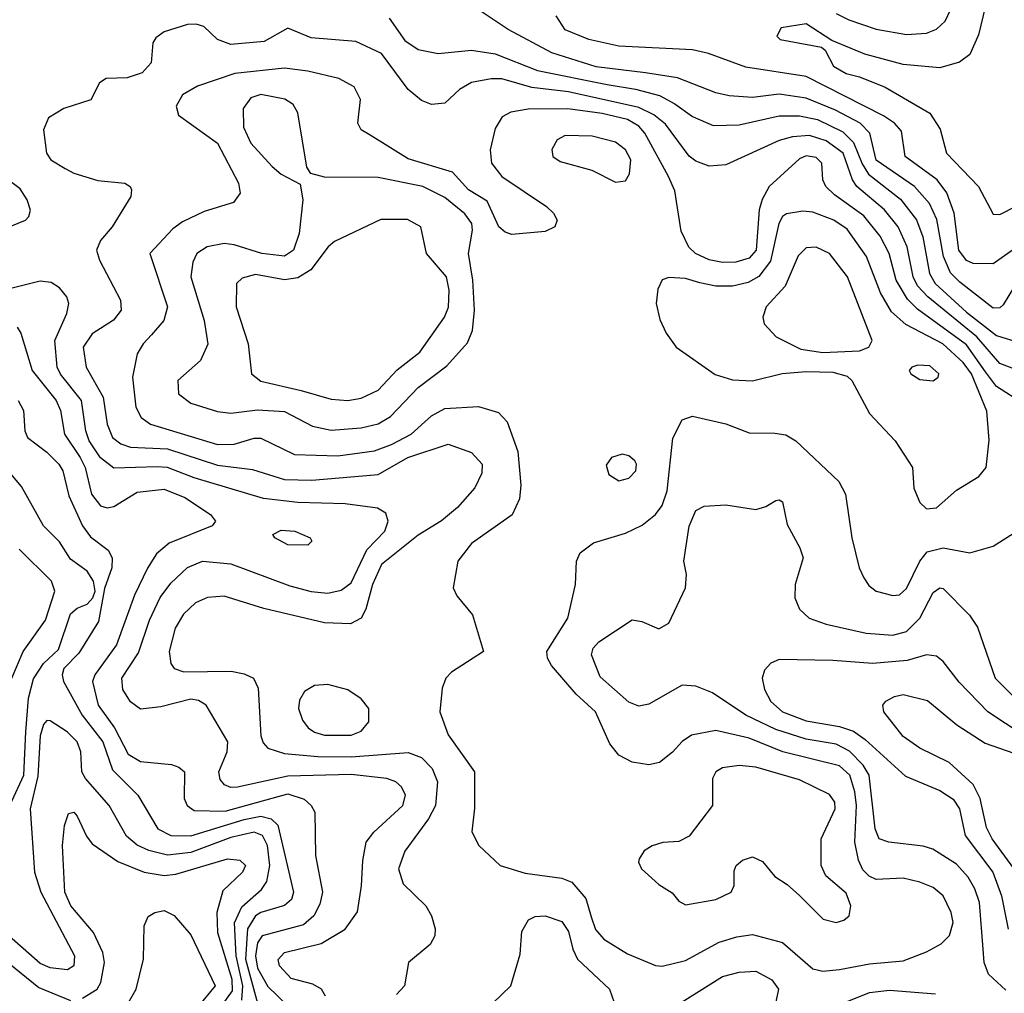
# Model space of a CAD drawing. Extents: x 997026 to 1115308, y 536381 to 619039.
# Tile 334 of 484: x 1030123 to 1033068, y 595743 to 598654. Entities that reach past the tile are written whole.
import ezdxf

# ---------------------------------------------------------------- set-up
doc = ezdxf.new("R2010")
doc.units = 0

msp = doc.modelspace()

# ---------------------------------------------------------------- linework, layer by layer
at = {"layer": '0CON20XD'}
for points in [[(1033115, 597885.3), (1033065, 597801.2), (1033055, 597792), (1033035, 597791.1), (1032935, 597869), (1032907.3, 597897.3), (1032885.9, 597945.9), (1032866.6, 598056.6), (1032844.7, 598104.7), (1032799.8, 598155), (1032685, 598234), (1032666, 598315), (1032636.7, 598345), (1032563.3, 598383.3), (1032475, 598419.7), (1032395, 598431.5), (1032315, 598421.2), (1032245, 598426.1), (1032205, 598434.8), (1032090.3, 598480.3), (1031994.6, 598494.6), (1031847.1, 598512.9), (1031715, 598554.8), (1031584.4, 598625), (1031450, 598715)], [(1033011.2, 598695), (1032991.2, 598608.8), (1032965, 598550), (1032933.6, 598526.4), (1032875, 598509.6), (1032765, 598519.6), (1032650.6, 598550.6), (1032552.1, 598592.1), (1032475, 598641.8), (1032400.6, 598629.4), (1032387.5, 598605), (1032398, 598595), (1032521.3, 598571.3), (1032532.4, 598562.4), (1032556.8, 598515), (1032595, 598492.7), (1032635, 598482.6), (1032712.1, 598452.1), (1032845, 598374.6), (1032876.1, 598326.1), (1032894.8, 598254.8), (1032990.5, 598155), (1033035, 598072.9), (1033055, 598071.1), (1033103.4, 598096.6)], [(1032565, 598672.1), (1032603.4, 598653.4), (1032685, 598625.2), (1032775, 598609.8), (1032835, 598613.2), (1032865, 598625.3), (1032890.7, 598649.3), (1032907.6, 598685)], [(1031228.3, 598658.3), (1031275, 598592), (1031315.5, 598564.5), (1031375, 598552.8), (1031475, 598563), (1031545, 598552), (1031671.6, 598501.6), (1031880.1, 598460.1), (1031965, 598446.2), (1032036.8, 598426.8), (1032082.6, 598402.6), (1032135, 598364.7), (1032197.7, 598337.7), (1032275, 598339.6), (1032395, 598366.8), (1032455, 598366), (1032509.6, 598355), (1032585, 598319.1), (1032617.1, 598287.1), (1032642.6, 598222.6), (1032662.1, 598192.1), (1032757.3, 598117.3), (1032805.7, 598055.7), (1032824.7, 598004.7), (1032844.6, 597895), (1032861.1, 597865), (1032955, 597779.6), (1033045, 597709.3), (1033115, 597688.2)], [(1033129.5, 597990.5), (1033035, 597924.3), (1032975, 597925.2), (1032955, 597933.5), (1032932.2, 597965), (1032917.9, 598075), (1032896.1, 598136.1), (1032866.7, 598175), (1032771.9, 598245), (1032760.4, 598320.4), (1032739.4, 598345), (1032706.6, 598366.6), (1032475, 598483.8), (1032295, 598512.3), (1032182.9, 598552.9), (1032135, 598563.6), (1031915, 598574.8), (1031825, 598594.3), (1031755, 598623.9), (1031728, 598665)], [(1033125, 597598.7), (1033055, 597625.6), (1032985.6, 597705.6), (1032838.8, 597825), (1032808.3, 597858.3), (1032795.6, 597885), (1032777.9, 597975), (1032750.9, 598035), (1032709.6, 598085), (1032626.7, 598155), (1032613.5, 598175), (1032585.7, 598255), (1032535, 598291.4), (1032485, 598307.9), (1032435, 598304.1), (1032395, 598292.7), (1032235, 598219.6), (1032185, 598215.5), (1032145, 598231.2), (1032125, 598246.1), (1032055, 598341.1), (1032019.4, 598369.4), (1031975, 598391.8), (1031765, 598438), (1031655, 598451.2), (1031565, 598476.6), (1031532.9, 598477.1), (1031474.1, 598465.9), (1031439.1, 598445), (1031395, 598404.4), (1031355, 598400.6), (1031325, 598411.9), (1031285, 598445.5), (1031205, 598552.6), (1031129, 598589), (1030995, 598599.2), (1030925, 598628.8), (1030855, 598588.6), (1030755, 598580.2), (1030715, 598594.6), (1030673.8, 598633.8), (1030650.8, 598640.8), (1030625, 598639.5), (1030555, 598617.6), (1030530.3, 598599.7), (1030521.5, 598585), (1030516.2, 598525), (1030490, 598495), (1030445, 598480.4), (1030382, 598478), (1030362.5, 598465), (1030335.8, 598414.2), (1030255, 598388), (1030209.7, 598360.3), (1030194.4, 598325), (1030203.1, 598255), (1030216.9, 598235), (1030258.9, 598208.9), (1030285, 598194.6), (1030357, 598173), (1030437.5, 598165), (1030453.8, 598155), (1030458, 598145), (1030456, 598125), (1030399.6, 598035), (1030365, 597993.3), (1030353.2, 597965), (1030362, 597935), (1030425.3, 597815), (1030426.9, 597785), (1030404, 597756), (1030339.7, 597715), (1030313.1, 597675), (1030322.6, 597615), (1030373.3, 597525), (1030384.8, 597444.8), (1030401.2, 597405), (1030425.4, 597385.4), (1030455, 597376.1), (1030565, 597370.5), (1030715, 597322.4), (1030819.3, 597309.3), (1030915, 597279.5), (1030996.9, 597276.9), (1031195, 597293.9), (1031284.6, 597345), (1031405, 597384.5), (1031475, 597360), (1031506.6, 597325), (1031505, 597298), (1031485, 597254.4), (1031432.3, 597195), (1031384.8, 597155.2), (1031315, 597113.1), (1031205, 597025.3), (1031178.7, 596965), (1031158.9, 596891.1), (1031144.6, 596865), (1031112.8, 596847.2), (1031035, 596850.2), (1030853.4, 596893.4), (1030735, 596930.7), (1030685, 596926.7), (1030649.6, 596910.4), (1030613.1, 596876.9), (1030588.2, 596835), (1030570.6, 596765), (1030575, 596728.8), (1030585, 596714.2), (1030613.8, 596703.8), (1030756, 596706), (1030795, 596698.2), (1030823.1, 596685), (1030836.2, 596655), (1030845, 596513.3), (1030852, 596492), (1030865.9, 596475.9), (1030915, 596459.8), (1031015, 596450.7), (1031115, 596450.4), (1031285, 596463.3), (1031325, 596447.6), (1031357.4, 596415), (1031372.5, 596375), (1031367, 596305), (1031346.1, 596265), (1031275, 596168.5), (1031256.3, 596115), (1031270.3, 596070.3), (1031337.5, 596005), (1031354.7, 595974.7), (1031365.4, 595935.4), (1031364.5, 595915), (1031351.2, 595888.8), (1031286, 595835), (1031274, 595765), (1031250.6, 595739.4)], [(1033125.4, 597505), (1033045, 597557), (1033011.4, 597601.4), (1032955, 597681.9), (1032808.8, 597788.8), (1032778.1, 597818.1), (1032744.5, 597875), (1032723.5, 597955), (1032697.1, 598007.1), (1032647.6, 598067.6), (1032559.9, 598129.9), (1032534.1, 598155), (1032525.3, 598175), (1032521.8, 598225), (1032505, 598241.9), (1032475, 598247.2), (1032455, 598238.1), (1032364.7, 598155), (1032343.4, 598116.6), (1032334.5, 598085.5), (1032325.5, 597964.5), (1032305, 597940.9), (1032265, 597928.6), (1032225, 597928.2), (1032185, 597935.9), (1032144.9, 597954.9), (1032124.2, 597974.2), (1032101.7, 598021.7), (1032082.7, 598142.7), (1032063.5, 598185), (1031993.3, 598315), (1031975, 598335.2), (1031941.3, 598355), (1031865, 598373.2), (1031763.1, 598386.9), (1031644, 598386), (1031592.5, 598377.5), (1031566.7, 598363.3), (1031545, 598328.8), (1031530.7, 598265), (1031534.7, 598224.7), (1031565, 598185.5), (1031698.6, 598095), (1031720, 598075), (1031730.8, 598055), (1031723.8, 598035), (1031695, 598020.9), (1031595, 598011.9), (1031575, 598018.2), (1031555.9, 598035), (1031521.7, 598111.7), (1031465.3, 598145), (1031418.2, 598198.2), (1031285, 598237.7), (1031171.7, 598308.3), (1031144.2, 598325), (1031134.3, 598344.3), (1031143.1, 598415), (1031123.3, 598453.3), (1031077.9, 598477.9), (1030985, 598500.3), (1030915, 598509.3), (1030767.2, 598492.8), (1030654.8, 598455.2), (1030610.5, 598429.5), (1030591.4, 598395), (1030598.6, 598368.6), (1030714.7, 598284.7), (1030777.9, 598165), (1030782.9, 598135), (1030762.4, 598107.6), (1030675, 598080), (1030610.1, 598049.9), (1030581.6, 598028.4), (1030512.5, 597955), (1030565.7, 597795), (1030554, 597755), (1030518, 597712), (1030492.3, 597685), (1030474.5, 597655), (1030460.3, 597585), (1030470.5, 597495), (1030486.2, 597465), (1030514.8, 597444.8), (1030715, 597383.9), (1030765, 597384.4), (1030825, 597402.4), (1030845, 597402.9), (1030945, 597353.6), (1031075, 597349.6), (1031184.2, 597365), (1031235, 597383.5), (1031294.1, 597415), (1031355, 597469.8), (1031395, 597491.2), (1031495, 597497.7), (1031555, 597480), (1031581.5, 597451.5), (1031613.1, 597363.1), (1031622.1, 597262.1), (1031618.5, 597221.5), (1031596.2, 597173.8), (1031475, 597088.2), (1031433.8, 597035), (1031419.4, 596955), (1031431.1, 596931.1), (1031477.1, 596875), (1031510, 596765), (1031415, 596702.9), (1031398.1, 596685), (1031386.5, 596655), (1031379.6, 596585), (1031405, 596515.8), (1031483.1, 596405), (1031483.7, 596296.3), (1031475.9, 596225.9), (1031496.7, 596185), (1031560, 596125), (1031635, 596102), (1031745, 596087.1), (1031775, 596075.4), (1031816.1, 596026.1), (1031832.1, 595972.1), (1031845, 595933.5), (1031870.4, 595905), (1031941.3, 595861.3), (1032025, 595826), (1032045, 595824), (1032115, 595841.2), (1032215, 595895.7), (1032267.8, 595912.2), (1032315, 595918.9), (1032405, 595895.3), (1032495, 595816), (1032525, 595809.7)], [(1031055, 597427), (1031145, 597433.2), (1031195, 597445.2), (1031232.5, 597467.5), (1031315, 597554), (1031400.9, 597619.1), (1031462.7, 597687.3), (1031477.5, 597725), (1031483.3, 597785), (1031478.9, 597875), (1031465.9, 597955), (1031477.6, 598025), (1031475.2, 598045), (1031455, 598073.1), (1031395, 598121.9), (1031328.6, 598155), (1031195, 598181.6), (1031035, 598183.4), (1030993.6, 598193.6), (1030982.5, 598212.5), (1030955.5, 598375.5), (1030940.8, 598400.8), (1030916.4, 598416.4), (1030845, 598430), (1030815, 598420.3), (1030792.1, 598387.9), (1030792.8, 598332.8), (1030814.6, 598284.6), (1030878.4, 598215), (1030905, 598191.9), (1030961.7, 598161.7), (1030970.3, 598115), (1030959.5, 598015), (1030941.8, 597965), (1030915, 597947.2), (1030847.5, 597955), (1030765, 597981.2), (1030735.3, 597984.7), (1030684.3, 597975), (1030653.1, 597955), (1030640.8, 597929.2), (1030634.8, 597884.8), (1030675.4, 597754.6), (1030686, 597684), (1030664.6, 597635.4), (1030596.7, 597575), (1030598.8, 597535), (1030635, 597507.8), (1030715, 597482.5), (1030755, 597478), (1030835, 597487.7), (1030915, 597482.4), (1030998.7, 597438.7), (1031055, 597427)], [(1031905, 598168.6), (1031935, 598172), (1031946.9, 598193.1), (1031950.9, 598235), (1031935, 598264.5), (1031905, 598287.5), (1031835, 598305.5), (1031755, 598307.5), (1031731.2, 598295), (1031714.4, 598265.6), (1031717.5, 598245), (1031739.5, 598229.5), (1031834.4, 598204.4), (1031905, 598168.6)], [(1030025, 598007.4), (1030141.2, 598055), (1030151.2, 598065), (1030155.8, 598084.2), (1030145.7, 598115), (1030125, 598148.1), (1030034.4, 598215)], [(1032835, 597191.2), (1032865, 597194), (1032925, 597247.5), (1032991.7, 597288.3), (1033013.3, 597315), (1033023.1, 597396.9), (1033016.1, 597483.9), (1032969.5, 597595), (1032945, 597629.3), (1032884.3, 597685), (1032773, 597743), (1032730.6, 597780.6), (1032697.5, 597837.5), (1032655.7, 597945.7), (1032597.7, 598027.7), (1032557.9, 598055), (1032495, 598078), (1032465, 598081.6), (1032416.8, 598073.2), (1032404.8, 598065.2), (1032393.3, 598045), (1032368.3, 597931.7), (1032334.1, 597885.9), (1032302.2, 597867.8), (1032255, 597856.8), (1032205, 597856.8), (1032157, 597867), (1032115, 597879.7), (1032065, 597882.9), (1032045, 597876.2), (1032031.3, 597848.7), (1032027.1, 597805), (1032037.6, 597757.6), (1032056.3, 597716.3), (1032087.1, 597675), (1032203.1, 597593.1), (1032255, 597577.5), (1032315, 597573.9), (1032403.7, 597596.3), (1032475, 597601.9), (1032555, 597600.2), (1032598.2, 597588.2), (1032612.2, 597575), (1032665, 597476.2), (1032742, 597395), (1032793.3, 597315), (1032797, 597253), (1032815, 597210), (1032835, 597191.2)], [(1031105, 597515.7), (1031145, 597522.7), (1031195, 597545.9), (1031252.5, 597607.5), (1031320.3, 597659.7), (1031394.3, 597765), (1031406, 597794), (1031408.1, 597845), (1031400.2, 597885), (1031340.4, 597955), (1031322.9, 598035), (1031283.4, 598056.6), (1031203, 598057), (1031065, 597990.8), (1031045.8, 597975), (1030993.7, 597906.3), (1030955, 597882.3), (1030915, 597876.5), (1030828.1, 597891.9), (1030789.1, 597880.9), (1030771.8, 597865), (1030770.5, 597795), (1030806.8, 597685), (1030817.1, 597595), (1030845, 597573.4), (1030964.8, 597545.2), (1031055, 597518.9), (1031105, 597515.7)], [(1032525, 597659.3), (1032635, 597664), (1032663.1, 597675), (1032672.7, 597695), (1032599, 597885), (1032544.8, 597954.8), (1032505, 597974.1), (1032475, 597972.2), (1032451.9, 597948.1), (1032412.9, 597857.1), (1032355.9, 597795), (1032345.3, 597765), (1032349.6, 597745), (1032385.6, 597705.6), (1032459.1, 597669.1), (1032525, 597659.3)], [(1030535, 597316.9), (1030405, 597312.9), (1030365, 597343.8), (1030331.2, 597395), (1030321, 597425), (1030308, 597515), (1030245, 597593.7), (1030235.6, 597615), (1030228.5, 597695), (1030264.2, 597775), (1030270, 597805), (1030264.5, 597825), (1030242.7, 597852.7), (1030217.8, 597867.8), (1030185, 597872), (1029995, 597825.2)], [(1030115.6, 597735), (1030126.4, 597716.4), (1030160.6, 597605), (1030232.7, 597515), (1030245.7, 597485), (1030257.7, 597415), (1030304.6, 597344.6), (1030319.7, 597315), (1030338.1, 597235), (1030365, 597200.2), (1030385, 597194.8), (1030405, 597198.1), (1030475, 597241.1), (1030555, 597250.2), (1030617.5, 597225), (1030694, 597175), (1030708.8, 597155), (1030699.1, 597140.9), (1030570.9, 597089.1), (1030532.6, 597057.4), (1030505.5, 597014.5), (1030467.1, 596932.9), (1030413.3, 596785), (1030348.5, 596695), (1030341.2, 596675), (1030358.5, 596605), (1030406.7, 596536.7), (1030448.2, 596458.2), (1030485, 596435.9), (1030577.3, 596427.3), (1030599.5, 596419.5), (1030616.4, 596405), (1030615.3, 596325), (1030624.4, 596304.4), (1030645, 596289.8), (1030737.4, 596287.4), (1030925, 596339.3), (1030973.9, 596323.9), (1030995.4, 596305), (1031006.2, 596285), (1031008.4, 596155), (1031028.6, 596045), (1031020.5, 596009.5), (1031003.5, 595975), (1030972, 595948), (1030848.2, 595915), (1030835, 595893.8), (1030828.4, 595855), (1030835, 595818.2), (1030865, 595763.8), (1030957.4, 595675)], [(1032855, 597574.5), (1032870, 597585), (1032872.2, 597595), (1032845, 597619.2), (1032808.9, 597621.1), (1032791.2, 597615), (1032783.8, 597605), (1032788, 597595), (1032815, 597578.5), (1032855, 597574.5)], [(1030119.1, 597515), (1030134.5, 597485), (1030138.5, 597425), (1030146.7, 597405), (1030205, 597361.4), (1030240.8, 597325), (1030252.2, 597305), (1030270.7, 597230.7), (1030310.8, 597140.8), (1030335, 597108.1), (1030387.7, 597067.7), (1030400.4, 597045), (1030398.9, 597015), (1030377, 596953), (1030358.9, 596855), (1030300.3, 596759.7), (1030255.4, 596714.6), (1030250.4, 596695), (1030254.1, 596675), (1030310, 596575), (1030372.1, 596495), (1030401, 596411), (1030476.6, 596335), (1030536.1, 596235), (1030575, 596215.2), (1030635, 596214.3), (1030795, 596263), (1030845, 596272.2), (1030875.1, 596265.1), (1030895.4, 596245.4), (1030942.7, 596045), (1030936.2, 596023.8), (1030915, 596005.2), (1030845, 595984.9), (1030829, 595975), (1030804.3, 595935.7), (1030799, 595845), (1030834.1, 595714.1)], [(1032525, 595809.7), (1032575, 595814.7), (1032665, 595831.1), (1032765, 595840), (1032835, 595866.9), (1032878.8, 595891.2), (1032903.6, 595916.4), (1032915.3, 595955), (1032909.2, 595985), (1032885.4, 596035), (1032855, 596059.4), (1032815.6, 596075.6), (1032765, 596087.4), (1032685, 596083.1), (1032663.4, 596093.4), (1032645, 596111.9), (1032631.4, 596141.4), (1032621, 596195), (1032626, 596305), (1032621, 596345), (1032605.8, 596395), (1032575, 596423), (1032405.4, 596465.4), (1032305, 596505.5), (1032205, 596529), (1032132.9, 596515), (1032104.4, 596495.6), (1032075.7, 596464.3), (1032036.8, 596433.2), (1032005, 596426.2), (1031955, 596433.8), (1031915.2, 596455.2), (1031888.6, 596488.6), (1031845.3, 596585), (1031787.5, 596637.5), (1031713.6, 596723.6), (1031701.4, 596745), (1031700, 596765), (1031762.2, 596865), (1031785.6, 596965), (1031788.6, 597035), (1031799.8, 597060.2), (1031839.8, 597090.2), (1031935, 597118.9), (1031985, 597143.1), (1032025, 597174.6), (1032045, 597201.2), (1032059.5, 597245), (1032077, 597403), (1032105, 597457.5), (1032135, 597468.8), (1032235, 597445.3), (1032305, 597419.2), (1032382.1, 597417.9), (1032415, 597412.5), (1032444.3, 597395), (1032573.4, 597273.4), (1032593.3, 597235), (1032611.5, 597105), (1032633.8, 597015), (1032647.5, 596985), (1032662.4, 596962.4), (1032685, 596945.5), (1032735, 596932.3), (1032755, 596933.9), (1032775, 596953.2), (1032815, 597035.3), (1032837.3, 597062.7), (1032885, 597074.8), (1032965, 597060.4), (1033035, 597079.4), (1033105.4, 597124.6)], [(1031915, 597275.6), (1031945, 597283.5), (1031966.2, 597305), (1031968.2, 597325), (1031962.7, 597335), (1031945, 597349.6), (1031925, 597354.6), (1031892.9, 597345), (1031877.6, 597322.4), (1031885, 597294.2), (1031915, 597275.6)], [(1030094.1, 596305), (1030136.2, 596395), (1030141.4, 596525), (1030149.4, 596625), (1030165, 596683.6), (1030195, 596728.8), (1030239.3, 596770.7), (1030275, 596877.5), (1030295, 596894.7), (1030325, 596906.5), (1030341.9, 596925), (1030349.4, 596945), (1030343.8, 596975), (1030324.7, 597004.7), (1030275, 597040.9), (1030242.4, 597092.4), (1030195, 597141.1), (1030128.5, 597258.5), (1030080.8, 597315)], [(1031037.5, 595735), (1031025.6, 595755), (1031000.5, 595770.5), (1030935, 595786.9), (1030900.2, 595825), (1030896.3, 595843.7), (1030915.5, 595865), (1031025, 595891.7), (1031096.7, 595935), (1031133.3, 595986.7), (1031145.2, 596064.8), (1031149.5, 596140.5), (1031160, 596195), (1031182.2, 596225), (1031269.2, 596305), (1031276.8, 596335), (1031265, 596360), (1031248, 596375), (1031221.2, 596385), (1031115, 596397.6), (1030925, 596392.6), (1030775, 596359.6), (1030755, 596358.6), (1030736.1, 596366.1), (1030722.7, 596382.7), (1030718.6, 596405), (1030743.5, 596465), (1030745.8, 596495), (1030681.2, 596605), (1030658.4, 596618.4), (1030635, 596622.2), (1030545, 596599.7), (1030485, 596592.2), (1030455, 596614.5), (1030431.5, 596651.5), (1030429.3, 596685), (1030479, 596761), (1030511.8, 596858.2), (1030543.8, 596926.2), (1030575, 596969.7), (1030625, 597015.9), (1030670, 597035), (1030755, 597027), (1030931.2, 596961.2), (1030995, 596943.9), (1031045, 596939.5), (1031085, 596948.1), (1031115, 596970.4), (1031161.2, 597068.8), (1031215.7, 597125), (1031225.8, 597155), (1031218.6, 597178.6), (1031193.8, 597193.8), (1031096.9, 597206.9), (1030955, 597210.5), (1030852.5, 597222.5), (1030645, 597284.6), (1030565.1, 597315.1), (1030535, 597316.9)], [(1033072.9, 595752.9), (1033020.2, 595800.2), (1033007.5, 595835), (1033004.7, 595875.3), (1032993.3, 596015), (1032980, 596055), (1032960.1, 596090.1), (1032925, 596129.5), (1032854.4, 596174.4), (1032825, 596183.1), (1032722.5, 596195), (1032693.5, 596205), (1032681.4, 596235), (1032663.6, 596395), (1032646.2, 596425), (1032605, 596467.5), (1032565, 596487.6), (1032475, 596503.2), (1032385, 596531.4), (1032294.6, 596575), (1032195, 596641.2), (1032145, 596660.9), (1032105, 596664.4), (1032005, 596607.5), (1031975, 596601.4), (1031945, 596613.3), (1031859.3, 596689.3), (1031833.1, 596755), (1031838.2, 596775), (1031855, 596793.8), (1031955, 596859.4), (1031984.4, 596854.4), (1032035, 596832.9), (1032065, 596850), (1032114.2, 596955.8), (1032117.5, 596995), (1032109.2, 597035), (1032125, 597140), (1032145, 597186.7), (1032170.7, 597199.3), (1032235, 597203.8), (1032325, 597190), (1032355, 597198), (1032385, 597216.2), (1032395, 597218.8), (1032405, 597212.5), (1032418.6, 597145), (1032456.7, 597075), (1032466.5, 597045), (1032442.2, 596965), (1032441.4, 596925), (1032455, 596891.2), (1032484.6, 596864.6), (1032535, 596847.1), (1032655, 596819.7), (1032735, 596814.3), (1032775.7, 596824.3), (1032815.4, 596864.6), (1032855, 596941.1), (1032874.7, 596955.3), (1032885, 596953.5), (1032963.9, 596873.9), (1032987.8, 596837.8), (1033040.8, 596685), (1033121.2, 596605)], [(1030985, 597083.3), (1030925, 597084.2), (1030886.2, 597105), (1030880, 597115), (1030905, 597127.8), (1030946.7, 597125), (1030992.5, 597105), (1030997.5, 597095), (1030985, 597083.3)], [(1030100, 596685), (1030133.4, 596765), (1030200.9, 596859.1), (1030228.6, 596945), (1030218.1, 596975), (1030121.4, 597071.4)], [(1033124, 596515), (1033018.4, 596585), (1032932.9, 596672.9), (1032885, 596735.4), (1032865, 596750.8), (1032835, 596754.7), (1032777.8, 596737.8), (1032675, 596728.8), (1032555, 596738.1), (1032395, 596740.9), (1032369.5, 596730.5), (1032350.9, 596709.1), (1032343.6, 596685), (1032351.2, 596651.2), (1032369.4, 596615), (1032404.6, 596585), (1032475, 596557.6), (1032575, 596541), (1032616.7, 596526.7), (1032652.3, 596502.3), (1032772.3, 596392.3), (1032875, 596349.2), (1032915, 596323.4), (1032933.7, 596295), (1032950.7, 596215), (1033033.3, 596105), (1033059.8, 596035), (1033079.6, 595935)], [(1031115, 596514.8), (1031145, 596526.8), (1031168, 596555), (1031167.6, 596595), (1031145, 596623.1), (1031105, 596650), (1031045, 596666.4), (1031005, 596663.6), (1030974.7, 596645.3), (1030960.6, 596619.4), (1030957.5, 596595), (1030969.4, 596559.4), (1030986.5, 596536.5), (1031005, 596523.6), (1031034.8, 596514.8), (1031115, 596514.8)], [(1033096.2, 596116.2), (1033031.2, 596205), (1033015, 596238.5), (1032995.4, 596325.4), (1032975, 596367.2), (1032903.3, 596433.3), (1032815, 596476.2), (1032765, 596510.9), (1032707.8, 596585), (1032704.3, 596605), (1032713.8, 596616.2), (1032739.2, 596630.8), (1032765, 596636.8), (1032838.2, 596618.2), (1032926.1, 596546.1), (1033010.9, 596490.9), (1033225, 596416.6)], [(1030787.8, 595722.2), (1030791.1, 595765), (1030770.6, 595855), (1030766, 595954), (1030788, 596002), (1030846.9, 596053.1), (1030862.6, 596077.4), (1030871.9, 596125), (1030864.1, 596185), (1030849.3, 596215), (1030825, 596225.1), (1030755, 596208.5), (1030635, 596164.4), (1030565, 596156.2), (1030509.8, 596169.8), (1030475, 596185.6), (1030442.5, 596212.5), (1030391.4, 596305), (1030320.7, 596385), (1030309.6, 596405), (1030306.1, 596465), (1030295.2, 596495), (1030265, 596524.7), (1030215, 596557.9), (1030205, 596558.2), (1030195, 596546.5), (1030185, 596512.5), (1030177.6, 596392.4), (1030154.8, 596295), (1030167.5, 596105), (1030186.4, 596045), (1030287.4, 595855), (1030285, 595825.7), (1030266.3, 595813.7), (1030215, 595819.5), (1030185, 595832.6), (1030075, 595929)], [(1032565, 595954.4), (1032588.5, 595961.5), (1032603.8, 595975), (1032609.4, 596005), (1032595, 596042.9), (1032534.3, 596094.3), (1032520, 596125), (1032520.6, 596205), (1032562, 596295), (1032561.3, 596315), (1032545, 596337.7), (1032455, 596381.2), (1032325, 596418.9), (1032275, 596424.1), (1032225, 596417.5), (1032205.6, 596405), (1032195.5, 596385), (1032195.6, 596304.4), (1032125, 596213.3), (1032095, 596196.7), (1032046.4, 596193.6), (1032015, 596183.8), (1031990.5, 596169.5), (1031976.2, 596145), (1031973.8, 596135), (1031983.3, 596115), (1032035, 596068), (1032075, 596043.3), (1032095, 596018.8), (1032115, 596008), (1032205, 596023.5), (1032251.2, 596045), (1032260, 596065), (1032260.5, 596109.5), (1032266.2, 596125), (1032285, 596141.2), (1032315, 596151.2), (1032345, 596136.7), (1032381.9, 596091.9), (1032418.8, 596068.8), (1032455.7, 596035.7), (1032526.2, 595965), (1032565, 595954.4)], [(1030311.5, 595728.5), (1030354.7, 595755), (1030365.8, 595775), (1030376.8, 595835), (1030371.8, 595865), (1030343.8, 595925), (1030276.6, 596005), (1030258.1, 596045), (1030251.2, 596185), (1030257.5, 596245), (1030269.5, 596280.5), (1030285, 596284.2), (1030295, 596272.5), (1030323.1, 596213.1), (1030340.2, 596190.2), (1030416.8, 596136.8), (1030495.2, 596105.2), (1030555, 596095.2), (1030590.6, 596099.4), (1030745, 596144.8), (1030781.3, 596141.3), (1030798.9, 596125), (1030789.6, 596105), (1030730.8, 596049.2), (1030712.6, 595985), (1030715.4, 595925), (1030757.6, 595785), (1030759.2, 595750.8), (1030696.7, 595665)], [(1030436.4, 595695), (1030471.5, 595755), (1030493.3, 595845), (1030495.8, 595945), (1030507.7, 595972.3), (1030527.5, 595985), (1030555, 595990.8), (1030585, 595976), (1030635, 595917.5), (1030708.1, 595765), (1030656.7, 595703.3)], [(1031536.9, 595713.1), (1031592.6, 595765), (1031619.8, 595860.2), (1031625, 595927.5), (1031645, 595962.4), (1031665, 595972.5), (1031695, 595975.2), (1031745, 595957.5), (1031765, 595928.1), (1031777.4, 595875), (1031792, 595845), (1031887.5, 595755), (1031915, 595676.2)], [(1030075, 595846), (1030180.6, 595760.6), (1030275, 595721.9)], [(1032035, 595673.8), (1032225, 595793.5), (1032275, 595806.6), (1032325, 595808.9), (1032373.1, 595783.1), (1032392.7, 595755), (1032376, 595676)], [(1032593.2, 595716.8), (1032664.5, 595745.5), (1032725, 595752), (1032861.8, 595741.8)]]:
    msp.add_lwpolyline(points, dxfattribs=at)

doc.saveas('drawing.dxf')
